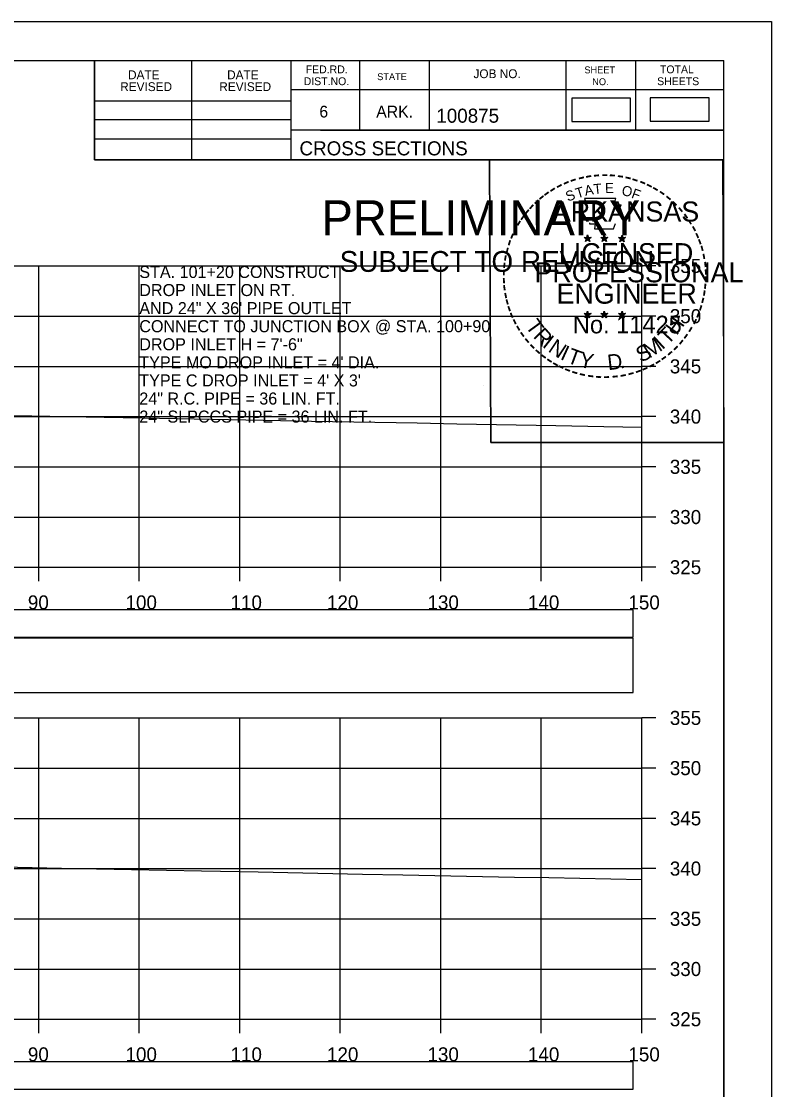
# Model space of a CAD drawing. Extents: x 1368122 to 1710785, y 373130 to 557566.
# Drawn here: x 1368443.8 to 1368518.5, y 373450.6 to 373557 of the extents above; entities that cross this region are included whole.
import ezdxf

# ---------------------------------------------------------------- set-up
doc = ezdxf.new("R2010")
doc.units = 0
for name, color, linetype in [('R_Alt Surface', 7, 'Continuous'), ('R_Axis', 7, 'Continuous'), ('R_Axis Annot', 7, 'Continuous'), ('R_Border', 7, 'Continuous'), ('R_Border PE', 7, 'Continuous'), ('R_Border Prem', 7, 'Continuous'), ('R_Drive', 7, 'Continuous'), ('R_Exist Surface', 7, 'Continuous'), ('R_Grid', 7, 'Continuous'), ('R_No Plot', 7, 'Continuous'), ('R_Water Annot', 7, 'Continuous')]:
    doc.layers.add(name, color=color, linetype=linetype)

msp = doc.modelspace()

# ---------------------------------------------------------------- linework, layer by layer
at = {"layer": 'R_Alt Surface'}
for points in [[(1368206.39, 373495.69), (1368504.69, 373495.69), (1368504.69, 373498.4), (1368206.39, 373498.4)], [(1368206.39, 373490.17), (1368504.69, 373490.17), (1368504.69, 373495.58), (1368206.39, 373495.58)], [(1368206.39, 373450.69), (1368504.69, 373450.69), (1368504.69, 373453.4), (1368206.39, 373453.4)]]:
    msp.add_lwpolyline(points, close=True, dxfattribs=at)
at = {"layer": 'R_Axis'}
for p, q in [((1368505.54, 373502.65), (1368505.54, 373532.65)), ((1368506.94, 373532.65), (1368505.54, 373532.65)), ((1368506.94, 373527.65), (1368505.54, 373527.65)), ((1368506.94, 373522.65), (1368505.54, 373522.65)), ((1368506.94, 373517.65), (1368505.54, 373517.65)), ((1368506.94, 373512.65), (1368505.54, 373512.65)), ((1368506.94, 373507.65), (1368505.54, 373507.65)), ((1368205.54, 373502.65), (1368505.54, 373502.65)), ((1368445.54, 373501.25), (1368445.54, 373502.65)), ((1368455.54, 373501.25), (1368455.54, 373502.65)), ((1368465.54, 373501.25), (1368465.54, 373502.65)), ((1368475.54, 373501.25), (1368475.54, 373502.65)), ((1368485.54, 373501.25), (1368485.54, 373502.65)), ((1368495.54, 373501.25), (1368495.54, 373502.65)), ((1368505.54, 373501.25), (1368505.54, 373502.65)), ((1368506.94, 373502.65), (1368505.54, 373502.65)), ((1368505.54, 373457.65), (1368505.54, 373487.65)), ((1368506.94, 373487.65), (1368505.54, 373487.65)), ((1368506.94, 373482.65), (1368505.54, 373482.65)), ((1368506.94, 373477.65), (1368505.54, 373477.65)), ((1368506.94, 373472.65), (1368505.54, 373472.65)), ((1368506.94, 373467.65), (1368505.54, 373467.65)), ((1368506.94, 373462.65), (1368505.54, 373462.65)), ((1368205.54, 373457.65), (1368505.54, 373457.65)), ((1368445.54, 373456.25), (1368445.54, 373457.65)), ((1368455.54, 373456.25), (1368455.54, 373457.65)), ((1368465.54, 373456.25), (1368465.54, 373457.65)), ((1368475.54, 373456.25), (1368475.54, 373457.65)), ((1368485.54, 373456.25), (1368485.54, 373457.65)), ((1368495.54, 373456.25), (1368495.54, 373457.65)), ((1368505.54, 373456.25), (1368505.54, 373457.65)), ((1368506.94, 373457.65), (1368505.54, 373457.65))]:
    msp.add_line(p, q, dxfattribs=at)
at = {"layer": 'R_Border'}
for p, q in [((1368197.54, 373553.11), (1368513.72, 373553.11)), ((1368451.08, 373543.23), (1368451.08, 373553.11)), ((1368460.76, 373543.23), (1368460.76, 373553.11)), ((1368470.62, 373553.11), (1368470.62, 373543.23)), ((1368477.46, 373553.11), (1368477.46, 373546.17)), ((1368484.4, 373553.11), (1368484.4, 373546.17)), ((1368497.98, 373553.11), (1368497.98, 373546.17)), ((1368504.92, 373553.11), (1368504.92, 373546.17)), ((1368513.72, 373347.65), (1368513.72, 373553.11)), ((1368513.72, 373550.17), (1368470.62, 373550.17)), ((1368513.72, 373550.19), (1368513.72, 373550.19)), ((1368451.08, 373549.09), (1368470.62, 373549.09)), ((1368451.08, 373547.23), (1368470.62, 373547.23)), ((1368513.72, 373546.17), (1368470.62, 373546.17)), ((1368473.58, 373546.17), (1368513.72, 373546.17)), ((1368451.08, 373545.29), (1368470.62, 373545.29)), ((1368513.72, 373543.23), (1368451.08, 373543.23))]:
    msp.add_line(p, q, dxfattribs=at)
at = {"layer": 'R_Border PE'}
for p, q in [((1368499.81, 373535.48), (1368500.15, 373535.37)), ((1368499.81, 373535.48), (1368500.06, 373535.44)), ((1368499.81, 373535.48), (1368500.04, 373535.36)), ((1368499.94, 373535.07), (1368500.15, 373535.37)), ((1368499.94, 373535.07), (1368500.06, 373535.32)), ((1368499.94, 373535.07), (1368500.15, 373535.29)), ((1368500.15, 373535.74), (1368500.11, 373535.48)), ((1368500.15, 373535.37), (1368500.15, 373535.74)), ((1368500.15, 373535.74), (1368500.2, 373535.49)), ((1368500.5, 373535.48), (1368500.15, 373535.37)), ((1368500.37, 373535.07), (1368500.15, 373535.37)), ((1368500.37, 373535.07), (1368500.15, 373535.29)), ((1368500.5, 373535.48), (1368500.22, 373535.43)), ((1368500.37, 373535.07), (1368500.23, 373535.37)), ((1368500.5, 373535.48), (1368500.3, 373535.38)), ((1368501.48, 373535.48), (1368501.82, 373535.37)), ((1368501.48, 373535.48), (1368501.73, 373535.44)), ((1368501.48, 373535.48), (1368501.71, 373535.36)), ((1368501.61, 373535.07), (1368501.82, 373535.37)), ((1368501.61, 373535.07), (1368501.73, 373535.32)), ((1368501.61, 373535.07), (1368501.82, 373535.29)), ((1368501.82, 373535.74), (1368501.78, 373535.48)), ((1368501.82, 373535.37), (1368501.82, 373535.74)), ((1368501.82, 373535.74), (1368501.87, 373535.49)), ((1368502.17, 373535.48), (1368501.82, 373535.37)), ((1368502.04, 373535.07), (1368501.82, 373535.37)), ((1368502.04, 373535.07), (1368501.82, 373535.29)), ((1368502.17, 373535.48), (1368501.89, 373535.43)), ((1368502.04, 373535.07), (1368501.9, 373535.37)), ((1368502.17, 373535.48), (1368501.97, 373535.38)), ((1368503.24, 373535.47), (1368503.59, 373535.36)), ((1368503.24, 373535.47), (1368503.49, 373535.43)), ((1368503.24, 373535.47), (1368503.48, 373535.35)), ((1368503.37, 373535.06), (1368503.59, 373535.36)), ((1368503.37, 373535.06), (1368503.5, 373535.31)), ((1368503.37, 373535.06), (1368503.59, 373535.28)), ((1368503.59, 373535.72), (1368503.55, 373535.47)), ((1368503.59, 373535.36), (1368503.59, 373535.72)), ((1368503.59, 373535.72), (1368503.64, 373535.47)), ((1368503.94, 373535.47), (1368503.59, 373535.36)), ((1368503.8, 373535.06), (1368503.59, 373535.36)), ((1368503.8, 373535.06), (1368503.59, 373535.28)), ((1368503.94, 373535.47), (1368503.65, 373535.42)), ((1368503.8, 373535.06), (1368503.66, 373535.35)), ((1368503.94, 373535.47), (1368503.73, 373535.37)), ((1368499.8, 373527.91), (1368500.15, 373527.8)), ((1368499.8, 373527.91), (1368500.05, 373527.86)), ((1368499.8, 373527.91), (1368500.04, 373527.79)), ((1368499.93, 373527.5), (1368500.15, 373527.8)), ((1368499.93, 373527.5), (1368500.06, 373527.75)), ((1368499.93, 373527.5), (1368500.15, 373527.72)), ((1368500.15, 373528.16), (1368500.11, 373527.91)), ((1368500.15, 373527.8), (1368500.15, 373528.16)), ((1368500.15, 373528.16), (1368500.2, 373527.91)), ((1368500.5, 373527.91), (1368500.15, 373527.8)), ((1368500.36, 373527.5), (1368500.15, 373527.8)), ((1368500.36, 373527.5), (1368500.15, 373527.72)), ((1368500.5, 373527.91), (1368500.21, 373527.86)), ((1368500.36, 373527.5), (1368500.23, 373527.79)), ((1368500.5, 373527.91), (1368500.29, 373527.81)), ((1368501.47, 373527.91), (1368501.82, 373527.8)), ((1368501.47, 373527.91), (1368501.72, 373527.86)), ((1368501.47, 373527.91), (1368501.71, 373527.79)), ((1368501.6, 373527.5), (1368501.82, 373527.8)), ((1368501.6, 373527.5), (1368501.73, 373527.75)), ((1368501.6, 373527.5), (1368501.82, 373527.72)), ((1368501.82, 373528.16), (1368501.78, 373527.91)), ((1368501.82, 373527.8), (1368501.82, 373528.16)), ((1368501.82, 373528.16), (1368501.87, 373527.91)), ((1368502.17, 373527.91), (1368501.82, 373527.8)), ((1368502.03, 373527.5), (1368501.82, 373527.8)), ((1368502.03, 373527.5), (1368501.82, 373527.72)), ((1368502.17, 373527.91), (1368501.88, 373527.86)), ((1368502.03, 373527.5), (1368501.9, 373527.79)), ((1368502.17, 373527.91), (1368501.96, 373527.81)), ((1368503.24, 373527.9), (1368503.59, 373527.79)), ((1368503.24, 373527.9), (1368503.49, 373527.85)), ((1368503.24, 373527.9), (1368503.47, 373527.78)), ((1368503.37, 373527.49), (1368503.59, 373527.79)), ((1368503.37, 373527.49), (1368503.5, 373527.74)), ((1368503.37, 373527.49), (1368503.58, 373527.71)), ((1368503.59, 373528.15), (1368503.55, 373527.9)), ((1368503.8, 373527.49), (1368503.58, 373527.71)), ((1368503.59, 373527.79), (1368503.59, 373528.15)), ((1368503.59, 373528.15), (1368503.64, 373527.9)), ((1368503.93, 373527.9), (1368503.59, 373527.79)), ((1368503.8, 373527.49), (1368503.59, 373527.79)), ((1368503.93, 373527.9), (1368503.65, 373527.85)), ((1368503.8, 373527.49), (1368503.66, 373527.78)), ((1368503.93, 373527.9), (1368503.73, 373527.8))]:
    msp.add_line(p, q, dxfattribs=at)
for points in [[(1368499.85, 373539.36), (1368500.12, 373538.53)], [(1368503.36, 373538.44), (1368503.5, 373538.72), (1368502.81, 373538.7), (1368502.96, 373539.36), (1368499.85, 373539.36)], [(1368500.34, 373536.94), (1368500.34, 373536.85), (1368500.9, 373536.83), (1368500.85, 373536.36), (1368502.72, 373536.36), (1368502.92, 373536.89)], [(1368500.15, 373535.74), (1368500.37, 373535.07), (1368499.81, 373535.48), (1368500.5, 373535.48), (1368499.94, 373535.07), (1368500.15, 373535.74)], [(1368501.82, 373535.74), (1368502.04, 373535.07), (1368501.48, 373535.48), (1368502.17, 373535.48), (1368501.61, 373535.07), (1368501.82, 373535.74)], [(1368503.59, 373535.72), (1368503.8, 373535.06), (1368503.24, 373535.47), (1368503.94, 373535.47), (1368503.37, 373535.06), (1368503.59, 373535.72)], [(1368500.15, 373528.16), (1368500.36, 373527.5), (1368499.8, 373527.91), (1368500.5, 373527.91), (1368499.93, 373527.5), (1368500.15, 373528.16)], [(1368501.82, 373528.16), (1368502.03, 373527.5), (1368501.47, 373527.91), (1368502.17, 373527.91), (1368501.6, 373527.5), (1368501.82, 373528.16)], [(1368503.59, 373528.15), (1368503.8, 373527.49), (1368503.24, 373527.9), (1368503.93, 373527.9), (1368503.37, 373527.49), (1368503.59, 373528.15)]]:
    msp.add_lwpolyline(points, dxfattribs=at)
for centre, radius in [((1368500.15, 373535.37), 0.172), ((1368500.15, 373535.37), 0.145), ((1368500.15, 373535.37), 0.116), ((1368500.15, 373535.37), 0.0991), ((1368500.15, 373535.37), 0.0747), ((1368500.15, 373535.37), 0.0495), ((1368500.15, 373535.37), 0.0296), ((1368501.82, 373535.37), 0.172), ((1368501.82, 373535.37), 0.145), ((1368501.82, 373535.37), 0.116), ((1368501.82, 373535.37), 0.0991), ((1368501.82, 373535.37), 0.0747), ((1368501.82, 373535.37), 0.0495), ((1368501.82, 373535.37), 0.0296), ((1368503.59, 373535.36), 0.172), ((1368503.59, 373535.36), 0.145), ((1368503.59, 373535.36), 0.116), ((1368503.59, 373535.36), 0.0991), ((1368503.59, 373535.36), 0.0747), ((1368503.59, 373535.36), 0.0495), ((1368503.59, 373535.36), 0.0296), ((1368500.15, 373527.8), 0.172), ((1368500.15, 373527.8), 0.145), ((1368500.15, 373527.8), 0.116), ((1368500.15, 373527.8), 0.0991), ((1368500.15, 373527.8), 0.0747), ((1368500.15, 373527.8), 0.0495), ((1368500.15, 373527.8), 0.0296), ((1368501.82, 373527.8), 0.172), ((1368501.82, 373527.8), 0.145), ((1368501.82, 373527.8), 0.116), ((1368501.82, 373527.8), 0.0991), ((1368501.82, 373527.8), 0.0747), ((1368501.82, 373527.8), 0.0495), ((1368501.82, 373527.8), 0.0296), ((1368503.59, 373527.79), 0.172), ((1368503.59, 373527.79), 0.145), ((1368503.59, 373527.79), 0.116), ((1368503.59, 373527.79), 0.0991), ((1368503.59, 373527.79), 0.0747), ((1368503.59, 373527.79), 0.0495), ((1368503.59, 373527.79), 0.0296)]:
    msp.add_circle(centre, radius, dxfattribs=at)
at = {"layer": 'R_Drive'}
for points in [[(1368498.59, 373547.03), (1368504.43, 373547.03), (1368504.43, 373549.34), (1368498.59, 373549.34)], [(1368506.4, 373547.07), (1368512.24, 373547.07), (1368512.24, 373549.38), (1368506.4, 373549.38)]]:
    msp.add_lwpolyline(points, close=True, dxfattribs=at)
at = {"layer": 'R_Exist Surface'}
for points in [[(1368437.61, 373517.87), (1368452.04, 373517.6), (1368455.81, 373517.52), (1368469.59, 373517.27), (1368472.67, 373517.21), (1368483.19, 373517.02), (1368487.15, 373516.94), (1368496.98, 373516.76), (1368501.77, 373516.67), (1368505.54, 373516.6)], [(1368440.45, 373472.84), (1368447.8, 373472.7), (1368461.72, 373472.41), (1368467.36, 373472.31), (1368477.75, 373472.1), (1368481.76, 373472.03), (1368492.87, 373471.81), (1368496.3, 373471.75), (1368505.54, 373471.57)]]:
    msp.add_lwpolyline(points, dxfattribs=at)
at = {"layer": 'R_Grid'}
for p, q in [((1368205.54, 373532.65), (1368505.54, 373532.65)), ((1368445.54, 373502.65), (1368445.54, 373532.65)), ((1368455.54, 373502.65), (1368455.54, 373532.65)), ((1368465.54, 373502.65), (1368465.54, 373532.65)), ((1368475.54, 373502.65), (1368475.54, 373532.65)), ((1368485.54, 373502.65), (1368485.54, 373532.65)), ((1368495.54, 373502.65), (1368495.54, 373532.65)), ((1368505.54, 373502.65), (1368505.54, 373532.65)), ((1368205.54, 373527.65), (1368505.54, 373527.65)), ((1368205.54, 373522.65), (1368505.54, 373522.65)), ((1368205.54, 373517.65), (1368505.54, 373517.65)), ((1368205.54, 373512.65), (1368505.54, 373512.65)), ((1368205.54, 373507.65), (1368505.54, 373507.65)), ((1368205.54, 373502.65), (1368505.54, 373502.65)), ((1368205.54, 373487.65), (1368505.54, 373487.65)), ((1368445.54, 373457.65), (1368445.54, 373487.65)), ((1368455.54, 373457.65), (1368455.54, 373487.65)), ((1368465.54, 373457.65), (1368465.54, 373487.65)), ((1368475.54, 373457.65), (1368475.54, 373487.65)), ((1368485.54, 373457.65), (1368485.54, 373487.65)), ((1368495.54, 373457.65), (1368495.54, 373487.65)), ((1368505.54, 373457.65), (1368505.54, 373487.65)), ((1368205.54, 373482.65), (1368505.54, 373482.65)), ((1368205.54, 373477.65), (1368505.54, 373477.65)), ((1368205.54, 373472.65), (1368505.54, 373472.65)), ((1368205.54, 373467.65), (1368505.54, 373467.65)), ((1368205.54, 373462.65), (1368505.54, 373462.65)), ((1368205.54, 373457.65), (1368505.54, 373457.65))]:
    msp.add_line(p, q, dxfattribs=at)
at = {"layer": 'R_No Plot'}
for p, q in [((1368185.14, 373557), (1368518.47, 373557)), ((1368489.75, 373520.77), (1368489.75, 373520.77))]:
    msp.add_line(p, q, dxfattribs=at)
for points in [[(1368185.13, 373557), (1368518.47, 373557), (1368518.47, 373343.66), (1368185.13, 373343.66)], [(1368431.46, 373553.11), (1368451.08, 373553.11), (1368451.08, 373543.23), (1368467.19, 373543.23), (1368490.39, 373543.23), (1368490.51, 373515.07), (1368513.72, 373515.07), (1368513.72, 373347.65), (1368197.54, 373347.65), (1368197.54, 373553.11)], [(1368490.39, 373543.23), (1368513.6, 373543.23), (1368513.72, 373515.07), (1368490.51, 373515.07)]]:
    msp.add_lwpolyline(points, close=True, dxfattribs=at)

# ---------------------------------------------------------------- texts
at = {"layer": 'R_Axis Annot'}
for s, p in [('355', (1368508.34, 373531.95)), ('350', (1368508.34, 373526.95)), ('345', (1368508.34, 373521.95)), ('340', (1368508.34, 373516.95)), ('335', (1368508.34, 373511.95)), ('330', (1368508.34, 373506.95)), ('325', (1368508.34, 373501.95)), ('90', (1368444.45, 373498.45)), ('100', (1368454.17, 373498.45)), ('110', (1368464.62, 373498.45)), ('120', (1368474.22, 373498.45)), ('130', (1368484.22, 373498.45)), ('140', (1368494.22, 373498.45)), ('150', (1368504.22, 373498.45)), ('355', (1368508.34, 373486.95)), ('350', (1368508.34, 373481.95)), ('345', (1368508.34, 373476.95)), ('340', (1368508.34, 373471.95)), ('335', (1368508.34, 373466.95)), ('330', (1368508.34, 373461.95)), ('325', (1368508.34, 373456.95)), ('90', (1368444.45, 373453.45)), ('100', (1368454.17, 373453.45)), ('110', (1368464.62, 373453.45)), ('120', (1368474.22, 373453.45)), ('130', (1368484.22, 373453.45)), ('140', (1368494.22, 373453.45)), ('150', (1368504.22, 373453.45))]:
    msp.add_text(s, height=1.4, dxfattribs=at).set_placement(p)
at = {"layer": 'R_Border'}
for s, height, p in [('DATE', 0.879, (1368454.42, 373551.24)), ('DATE', 0.879, (1368464.28, 373551.24)), ('FED.RD.', 0.782, (1368472.1, 373551.83)), ('JOB NO.', 0.879, (1368488.8, 373551.35)), ('SHEET', 0.684, (1368499.84, 373551.83)), ('TOTAL', 0.782, (1368507.36, 373551.83)), ('REVISED', 0.879, (1368453.64, 373550.06)), ('REVISED', 0.879, (1368463.5, 373550.06)), ('DIST.NO.', 0.782, (1368471.9, 373550.65)), ('STATE', 0.684, (1368479.22, 373551.15)), ('NO.', 0.684, (1368500.62, 373550.65)), ('SHEETS', 0.782, (1368507.08, 373550.65)), ('6', 1.17, (1368473.46, 373547.43)), ('ARK.', 1.172, (1368479.12, 373547.43)), ('100875', 1.4, (1368485.1, 373546.91)), ('CROSS SECTIONS', 1.4, (1368471.48, 373543.66))]:
    msp.add_text(s, height=height, rotation=360, dxfattribs=at).set_placement(p)
at = {"layer": 'R_Border PE'}
for s, height, rotation, p in [('-', 1.6, 19.1761, (1368498.59, 373540.49)), ('-', 1.6, 13.6301, (1368499.34, 373540.73)), ('-', 1.6, 10.2193, (1368500.02, 373540.89)), ('-', 1.6, 5.8968, (1368500.75, 373541)), ('-', 1.6, 0.1862, (1368501.52, 373541.07)), ('-', 1.6, 357.743, (1368502.25, 373541.06)), ('-', 1.6, 352.1617, (1368502.99, 373541)), ('-', 1.6, 347.2049, (1368503.71, 373540.89)), ('-', 1.6, 342.3362, (1368504.34, 373540.73)), ('-', 1.6, 34.0636, (1368496.73, 373539.53)), ('-', 1.6, 28.7918, (1368497.33, 373539.9)), ('-', 1.6, 24.3072, (1368497.96, 373540.22)), ('S', 1, 21.594, (1368498.2, 373539.04)), ('T', 1, 16.4036, (1368499.12, 373539.37)), ('A', 1, 11.2132, (1368499.94, 373539.62)), ('T', 1, 6.0228, (1368500.79, 373539.79)), ('E', 1, 0.8323, (1368501.9, 373539.9)), ('O', 1, 350.4515, (1368503.5, 373539.69)), ('F', 1, 340.0707, (1368504.45, 373539.46)), ('-', 1.6, 337.8551, (1368505.08, 373540.51)), ('-', 1.6, 334.1211, (1368505.71, 373540.24)), ('-', 1.6, 329.6409, (1368506.29, 373539.96)), ('-', 1.6, 42.9622, (1368495.24, 373538.34)), ('-', 1.6, 38.9507, (1368495.68, 373538.76)), ('-', 1.6, 36.2317, (1368496.15, 373539.14)), ('-', 1.6, 325.8627, (1368506.93, 373539.6)), ('-', 1.6, 320.5297, (1368507.54, 373539.17)), ('-', 1.6, 315.5786, (1368508.14, 373538.68)), ('-', 1.6, 50.6142, (1368494.39, 373537.38)), ('-', 1.6, 48.423, (1368494.8, 373537.86)), ('ARKANSAS', 2, 360, (1368496.7, 373537.07)), ('-', 1.6, 309.8797, (1368508.71, 373538.13)), ('-', 1.6, 58.0706, (1368493.65, 373536.28)), ('-', 1.6, 54.2325, (1368493.98, 373536.81)), ('-', 1.6, 306.6522, (1368509.24, 373537.53)), ('-', 1.4, 303.6753, (1368509.72, 373536.96)), ('-', 1.6, 62.8713, (1368493.34, 373535.67)), ('-', 1.6, 299.6684, (1368510.04, 373536.36)), ('-', 1.6, 294.6628, (1368510.36, 373535.74)), ('-', 1.6, 72.3945, (1368492.86, 373534.43)), ('-', 1.6, 67.7743, (1368493.08, 373535.06)), ('LICENSED', 2, 360, (1368497.3, 373532.92)), ('DWB', 0.01, 360, (1368500.14, 373535.37)), ('DWB', 0.01, 360, (1368501.81, 373535.37)), ('DWB', 0.01, 360, (1368503.58, 373535.36)), ('-', 1.6, 290.5728, (1368510.62, 373535.17)), ('-', 1.6, 75.461, (1368492.67, 373533.71)), ('-', 1.6, 285.1233, (1368510.86, 373534.59)), ('-', 1.6, 280.5493, (1368511.06, 373533.84)), ('-', 1.6, 85.1863, (1368492.46, 373532.31)), ('-', 1.6, 81.2013, (1368492.53, 373533)), ('PROFESSIONAL', 2, 360, (1368494.87, 373531.02)), ('-', 1.6, 276.5962, (1368511.22, 373533.08)), ('-', 1.6, 89.0622, (1368492.43, 373531.61)), ('-', 1.6, 274.3301, (1368511.28, 373532.35)), ('-', 1.6, 94.1959, (1368492.47, 373530.88)), ('-', 1.6, 98.9479, (1368492.54, 373530.22)), ('ENGINEER', 2, 360, (1368497.06, 373528.89)), ('-', 1.6, 263.5172, (1368511.29, 373531.06)), ('-', 1.6, 269.9407, (1368511.31, 373531.72)), ('-', 1.6, 101.7149, (1368492.68, 373529.48)), ('-', 1.6, 260.9953, (1368511.22, 373530.4)), ('-', 1.6, 105.4578, (1368492.84, 373528.89)), ('-', 1.6, 109.0874, (1368493.05, 373528.26)), ('-', 1.6, 252.8681, (1368510.93, 373529)), ('-', 1.6, 255.7626, (1368511.11, 373529.72)), ('-', 1.6, 114.0643, (1368493.31, 373527.66)), ('T', 1.54, 306.0406, (1368493.91, 373526.64)), ('No. 11425', 1.757, 360, (1368498.69, 373525.94)), ('DWB', 0.01, 360, (1368500.14, 373527.79)), ('DWB', 0.01, 360, (1368501.81, 373527.79)), ('DWB', 0.01, 360, (1368503.57, 373527.78)), ('H', 1.54, 54.6088, (1368509.03, 373525.67)), ('-', 1.6, 247.8887, (1368510.71, 373528.33)), ('-', 1.6, 115.7289, (1368493.61, 373527.04)), ('-', 1.6, 120.4471, (1368493.97, 373526.46)), ('R', 1.54, 314.005, (1368494.67, 373525.59)), ('T', 1.54, 46.6444, (1368508.14, 373524.73)), ('-', 1.6, 239.0712, (1368510.05, 373526.95)), ('-', 1.6, 244.6197, (1368510.45, 373527.7)), ('-', 1.6, 125.8934, (1368494.37, 373525.9)), ('-', 1.6, 130.7181, (1368494.83, 373525.35)), ('I', 1.54, 321.9694, (1368495.57, 373524.66)), ('N', 1.54, 326.5002, (1368496.14, 373524.19)), ('M', 1.54, 32.6563, (1368506.29, 373523.4)), ('I', 1.54, 42.1136, (1368507.58, 373524.25)), ('-', 1.6, 231.2538, (1368509.22, 373525.73)), ('-', 1.6, 233.8452, (1368509.65, 373526.3)), ('-', 1.6, 134.2238, (1368495.35, 373524.8)), ('-', 1.6, 138.9338, (1368495.88, 373524.34)), ('I', 1.54, 335.3603, (1368497.35, 373523.4)), ('T', 1.54, 339.8912, (1368498.01, 373523.07)), ('S', 1.54, 26.9312, (1368505.46, 373523)), ('-', 1.6, 225.7653, (1368508.74, 373525.17)), ('-', 1.6, 144.6463, (1368496.43, 373523.93)), ('-', 1.6, 148.0898, (1368496.99, 373523.56)), ('Y', 1.54, 347.8556, (1368499.23, 373522.63)), ('D', 1.54, 6.3969, (1368502.21, 373522.27)), ('-', 1.6, 212.2491, (1368507.14, 373523.8)), ('-', 1.6, 215.7363, (1368507.67, 373524.19)), ('-', 1.6, 221.0851, (1368508.22, 373524.66)), ('-', 1.6, 151.5704, (1368497.57, 373523.23)), ('-', 1.6, 154.6002, (1368498.09, 373522.99)), ('-', 1.6, 158.5612, (1368498.72, 373522.73)), ('-', 1.6, 162.7983, (1368499.4, 373522.52)), ('.', 1.54, 13.7642, (1368503.4, 373522.4)), ('-', 1.6, 200.7184, (1368505.33, 373522.86)), ('-', 1.6, 204.2516, (1368505.95, 373523.13)), ('-', 1.6, 207.3568, (1368506.58, 373523.45)), ('-', 1.6, 167.5555, (1368500.12, 373522.36)), ('-', 1.6, 173.1155, (1368500.89, 373522.25)), ('-', 1.6, 176.5183, (1368501.64, 373522.19)), ('-', 1.6, 181.5918, (1368502.38, 373522.21)), ('-', 1.6, 185.8167, (1368503.19, 373522.29)), ('-', 1.6, 191.2858, (1368503.93, 373522.42)), ('-', 1.6, 195.4743, (1368504.66, 373522.62))]:
    msp.add_text(s, height=height, rotation=rotation, dxfattribs=at).set_placement(p)
at = {"layer": 'R_Border Prem'}
for s, height, p in [('PRELIMINARY', 3.5, (1368473.67, 373535.69)), ('DWB', 0.01, (1368474.42, 373537.54)), ('SUBJECT TO REVISION', 2.0751, (1368475.48, 373532.06))]:
    msp.add_text(s, height=height, rotation=360, dxfattribs=at).set_placement(p)
at = {"layer": 'R_Water Annot'}
for s, p in [('STA. 101+20 CONSTRUCT', (1368455.54, 373531.45)), ('DROP INLET ON RT.', (1368455.54, 373529.65)), ('AND 24" X 36\' PIPE OUTLET', (1368455.54, 373527.85)), ('CONNECT TO JUNCTION BOX @ STA. 100+90', (1368455.54, 373526.05)), ('DROP INLET H = 7\'-6"', (1368455.54, 373524.25)), ("TYPE MO DROP INLET = 4' DIA.", (1368455.54, 373522.45)), ("TYPE C DROP INLET = 4' X 3'", (1368455.54, 373520.65)), ('24" R.C. PIPE = 36 LIN. FT.', (1368455.54, 373518.85)), ('24" SLPCCS PIPE = 36 LIN. FT.', (1368455.54, 373517.05))]:
    msp.add_text(s, height=1.2, dxfattribs=at).set_placement(p)

doc.saveas('drawing.dxf')
